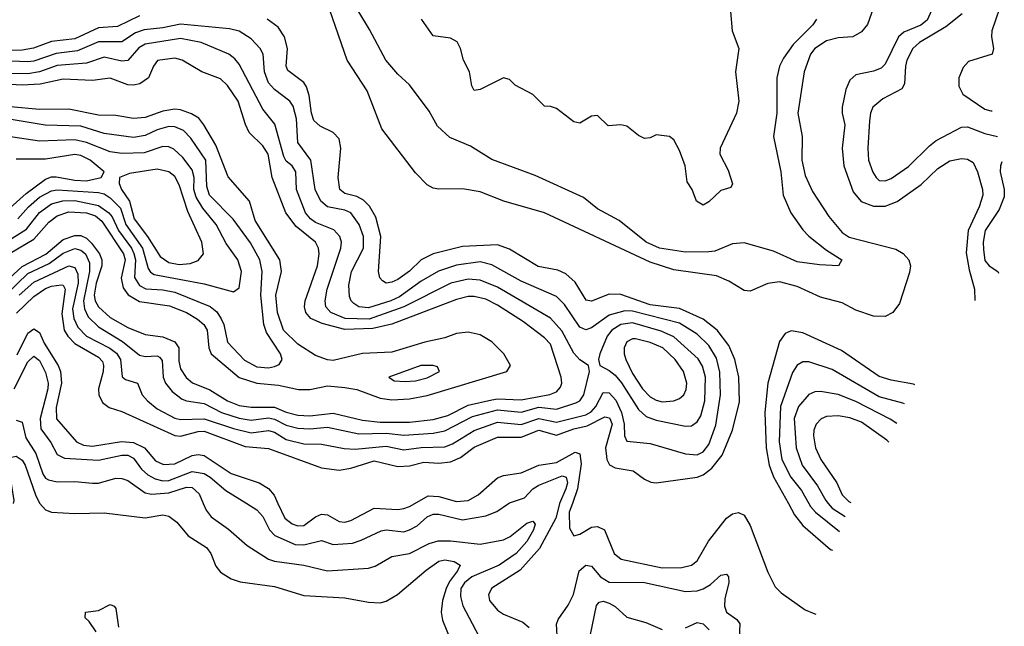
# Model space of a CAD drawing. Header units: inches. Extents: x 884549 to 1028252, y 526810 to 653624.
# Tile 576 of 656: x 973262 to 976616, y 539582 to 541648. Entities that reach past the tile are written whole.
import ezdxf

# ---------------------------------------------------------------- set-up
doc = ezdxf.new("R2010")
doc.units = ezdxf.units.IN
doc.header["$MEASUREMENT"] = 0
doc.layers.add('A9573', color=7, linetype='Continuous')
doc.layers.add('A9574', color=7, linetype='Continuous')

msp = doc.modelspace()

# ---------------------------------------------------------------- linework, layer by layer
at = {"layer": 'A9573', "color": 5}
for points, elevation in [([(973331, 540000), (973350, 539978.1), (973370, 539970.1), (973450, 539965.3), (973550, 539968.7), (973690, 539950.6), (973750, 539960.9), (973770, 539956.8), (973796.9, 539936.9), (973835.8, 539890), (973898.9, 539850), (973913.6, 539830), (973930, 539786.9), (973946.2, 539766.2), (973982.9, 539742.9), (974013.2, 539733.2), (974130, 539716.8), (974230, 539686.7), (974370, 539678.9), (974450, 539663.9), (974490, 539661.9), (974510, 539666.8), (974549.5, 539690.5), (974646.8, 539773.2), (974690, 539803.2), (974710, 539808.3), (974742.2, 539802.2), (974762.2, 539790), (974753.9, 539770), (974725.6, 539734.4), (974715.3, 539710), (974702.7, 539670), (974698, 539630), (974702.3, 539602.3), (974731.3, 539530)], 2220), ([(973887.2, 540000), (973896.9, 539976.9), (973914.5, 539954.5), (973973, 539913), (974037.1, 539857.1), (974110, 539810.5), (974130, 539803.1), (974230, 539789.6), (974310, 539770.8), (974450, 539779.1), (974473.4, 539786.6), (974530, 539819), (974590, 539830.1), (974656.8, 539863.2), (974687, 539873), (974730, 539873), (974830, 539861.2), (974910, 539875.9), (974932.5, 539887.5), (974990, 539932.5), (975010, 539939.4), (975018.4, 539930), (975012.5, 539910), (974989.6, 539870), (974953.7, 539830), (974895.1, 539790), (974802.1, 539750), (974777.3, 539730), (974764.7, 539710), (974763, 539683), (974771.6, 539651.6), (974825.4, 539550)], 2240), ([(974035.7, 540000), (974070, 539978.5), (974090, 539955.3), (974113.5, 539910), (974130.8, 539890.8), (974200.3, 539860.3), (974230, 539858.8), (974290, 539874.2), (974330, 539860.8), (974395.3, 539864.7), (974425.5, 539874.5), (974493, 539907), (974510, 539910.1), (974570, 539903.5), (974590, 539909.7), (974615.7, 539924.3), (974650, 539954.4), (974670, 539963.4), (974690, 539963.3), (974770, 539943.8), (974850, 539958.2), (974887.4, 539972.6), (974926.8, 540000)], 2260), ([(974141.9, 540000), (974165.4, 539950), (974190, 539931.2), (974210, 539924.3), (974230, 539924.8), (974270, 539954.9), (974290, 539964), (974310, 539961.7), (974350, 539938.8), (974370, 539936.9), (974390, 539941.7), (974470, 539983.6), (974550, 539979.5), (974570, 539982.7), (974590, 539989.7), (974608.1, 540000)], 2280), ([(975101, 540000), (975100.7, 539999.3), (975088.1, 539950), (975033, 539847), (974967.1, 539772.9), (974870, 539712), (974858.7, 539690), (974862.4, 539670), (974890, 539636.3), (974910, 539623.2), (974976, 539596), (974997.9, 539577.9)], 2260), ([(975144.7, 540000), (975134, 539970), (975135.4, 539915.4), (975149.4, 539889.4), (975170, 539895.9), (975210, 539918.9), (975230, 539921.3), (975253.6, 539910), (975287.3, 539830), (975310.7, 539810.7), (975450, 539780.9), (975518, 539782), (975550, 539789.6), (975570, 539804.1), (975608.5, 539871.5), (975669.9, 539950.1), (975690, 539965), (975710, 539969.4), (975730, 539959.7), (975750, 539925.4), (975810, 539766.4), (975835.9, 539715.9), (975855.3, 539695.3), (975937.9, 539637.9), (975970, 539624), (975973.8, 539623.3)], 2280), ([(975880.3, 540000), (975901.6, 539961.6), (975930, 539925.2), (976023.7, 539843.7), (976030.6, 539840.5)], 2320), ([(975949.8, 540000), (975955.4, 539990), (975973.1, 539970), (976054.9, 539904.4)], 2340), ([(976016.1, 540000), (976030, 539983.7), (976074.2, 539955.3)], 2360), ([(975094.5, 539530), (975091.1, 539588.9), (975095.7, 539604.3), (975130, 539653.4), (975148.8, 539690), (975167.6, 539770), (975190, 539790.1), (975210, 539786.8), (975240.1, 539750), (975270, 539732.5), (975390, 539730.4), (975530, 539700.5), (975570, 539702), (975590, 539708.8), (975615.5, 539724.5), (975650, 539756), (975670, 539759), (975676.3, 539750), (975677.8, 539730), (975664.2, 539675.8), (975662.5, 539650), (975669.4, 539629.4), (975705.1, 539605.1), (975715.4, 539590), (975710.1, 539489.9)], 2260), ([(975206.7, 539553.3), (975227, 539653), (975235.8, 539664.2), (975250, 539667.3), (975270, 539660.4), (975290, 539648.8), (975330, 539612.6), (975394.7, 539594.7), (975450.2, 539570.2)], 2240), ([(973522.7, 539562.7), (973498.3, 539598.3), (973484.8, 539610), (973486.3, 539630), (973530, 539635.4), (973570, 539655.6), (973583.8, 539650), (973590, 539642), (973598.3, 539578.3)], 2180), ([(975530, 539576.4), (975570, 539595.1), (975590, 539590.1), (975610.4, 539570)], 2240)]:
    msp.add_lwpolyline(points, dxfattribs=dict(at, elevation=elevation))
at = {"layer": 'A9574', "color": 5}
for points, elevation in [([(976170.1, 541690), (976150, 541631.7), (976130, 541606.5), (976100.3, 541590), (976050, 541585.9), (976010, 541576), (975971, 541550), (975955.2, 541530), (975933.7, 541470), (975912.9, 541330), (975927.1, 541250), (975926.6, 541170), (975937.2, 541117.2), (975962.6, 541062.6), (976018.1, 540978.1), (976063.2, 540923.2), (976087.1, 540907.1), (976246, 540866), (976271, 540851), (976290.9, 540830), (976296.8, 540810), (976292.9, 540787.1), (976258.7, 540681.3), (976236.5, 540650), (976210, 540637.3), (976170, 540638.2), (976110, 540658.4), (976063.5, 540683.5), (975990, 540703.1), (975910, 540738.7), (975850, 540755.5), (975810.4, 540749.6), (975750, 540722.9), (975730, 540725), (975677.3, 540757.3), (975635.2, 540775.2), (975490, 540795.7), (975410, 540821.5), (975050, 540990.6), (974910.6, 541029.4), (974830, 541061.9), (974770, 541071.9), (974690, 541070.7), (974670, 541074.6), (974650, 541085.3), (974610, 541126.4), (974496, 541276), (974445.9, 541405.9), (974377.6, 541510), (974288.2, 541770)], 2280), ([(975976.5, 541650), (975963.2, 541630), (975896.2, 541563.8), (975863.3, 541516.7), (975850.6, 541490), (975841.5, 541450), (975841.6, 541330), (975829.5, 541250), (975854.2, 541130), (975862.5, 541050), (975888.5, 540990), (975930, 540931.7), (975950, 540910.9), (976010, 540862.8), (976063, 540830), (976051.3, 540810), (975986.9, 540813.1), (975910, 540823.7), (975830, 540859.6), (975730, 540887.7), (975690, 540884.1), (975630, 540859.2), (975610, 540857.4), (975530, 540855.8), (975441.7, 540870), (975395.9, 540890), (975304, 540964), (975230, 541003.7), (975182.3, 541042.3), (975017.7, 541117.7), (974870, 541171.6), (974797.1, 541217.1), (974727.1, 541247.1), (974685.2, 541285.2), (974656.3, 541336.3), (974590, 541426), (974550, 541462.6), (974509, 541510), (974454.1, 541614.1), (974384.6, 541730)], 2260), ([(976612.6, 541727.4), (976573.7, 541610), (976572.4, 541590), (976578.8, 541550), (976574.6, 541530), (976494.1, 541505.9), (976475.4, 541484.6), (976460.7, 541450), (976461.5, 541421.5), (976474.4, 541394.4), (976550, 541343.4), (976570, 541337), (976574.5, 541337.6)], 2360), ([(975681.7, 541690), (975688.8, 541610), (975711.3, 541550), (975700.7, 541470), (975711.5, 541370), (975704, 541330), (975647.5, 541210), (975647.3, 541190), (975675.5, 541135.5), (975690, 541089), (975684.2, 541075.8), (975650, 541066.5), (975610, 541027.5), (975590, 541015.9), (975567.1, 541030), (975552.8, 541070), (975535.5, 541095.5), (975528.8, 541150), (975510, 541202), (975490, 541239), (975475.3, 541250), (975430, 541256.2), (975410, 541245.1), (975390, 541243.6), (975370, 541253), (975330, 541285.1), (975310, 541289.4), (975266.6, 541286.6), (975230, 541322), (975210, 541319.5), (975170, 541295.1), (975150, 541299.7), (975090, 541345.6), (975070, 541352.7), (975050, 541353.2), (975010, 541393.2), (974950, 541425.2), (974930, 541443.7), (974910, 541449.5), (974830, 541409.8), (974810, 541406.3), (974802.5, 541422.5), (974794.3, 541470), (974774, 541510), (974764.1, 541550), (974752.6, 541572.6), (974730, 541584.7), (974670, 541593.3), (974631.1, 541650)], 2240), ([(976377.9, 541702.1), (976353.3, 541646.7), (976331, 541629), (976274.2, 541605.8), (976255.4, 541590), (976210, 541497), (976196.9, 541483.1), (976170, 541472.4), (976110, 541460.2), (976090, 541442.3), (976075.7, 541410), (976063.4, 541350), (976063.6, 541330), (976073.1, 541290), (976063.3, 541210), (976069.7, 541150), (976101.4, 541061.4), (976128.4, 541028.4), (976170, 541012.3), (976210, 541012.8), (976251.4, 541028.6), (976332.9, 541087.1), (976390, 541141.1), (976430, 541167), (976470, 541175.6), (976490, 541172.8), (976510, 541161.5), (976524.8, 541130), (976541.4, 541070), (976542.8, 541050), (976530.1, 541010), (976492.5, 540930), (976486.2, 540853.8), (976496.2, 540796.2), (976514.7, 540730), (976515.9, 540691.9)], 2320), ([(973670, 541660.7), (973595.4, 541624.6), (973530, 541620.2), (973450, 541583.1), (973370, 541573.7), (973308.6, 541551.4), (973270, 541544.6), (973150, 541541.6)], 2320), ([(973251.7, 540648.3), (973310, 540705.4), (973350, 540732), (973370, 540739.7), (973404.6, 540744.6), (973410, 540743.6), (973417.4, 540730), (973405.7, 540645.7), (973414.1, 540590), (973425.6, 540570), (973450, 540545.3), (973530, 540498.7), (973543.7, 540483.7), (973548.1, 540470), (973546.1, 540450), (973530.1, 540390), (973531.6, 540370), (973544.4, 540344.4), (973567.1, 540327.1), (973610, 540313.8), (973790, 540231.4), (973810, 540229.7), (973870, 540244.9), (973890, 540245.8), (974030, 540193.9), (974110, 540187.6), (974290, 540121.1), (974350, 540113.9), (974390, 540120.4), (974470, 540145.7), (974550, 540125.4), (974590, 540127.8), (974639, 540141), (974690, 540136.8), (974730, 540141.8), (974763.2, 540156.8), (974810, 540191.8), (974890, 540225.8), (974970, 540225.4), (975030, 540249.2), (975090, 540232.9), (975150, 540254.4), (975195.4, 540264.6), (975255, 540295), (975271.4, 540291.4), (975280.1, 540270), (975257.6, 540190), (975261.8, 540150), (975271.1, 540131.1), (975290, 540121.2), (975351.4, 540111.4), (975390, 540082.3), (975412.2, 540072.2), (975430.2, 540070.2), (975570, 540089.3), (975590, 540097.6), (975620, 540120), (975654.9, 540165.1), (975689.6, 540250), (975714.1, 540345.9), (975711.9, 540430), (975698.4, 540490), (975677.7, 540537.7), (975637.6, 540590), (975590, 540628), (975510, 540664.7), (975410, 540676.7), (975310, 540711.8), (975270, 540713.5), (975210, 540689.1), (975192, 540692), (975154, 540754), (975122.4, 540782.4), (975094.6, 540794.6), (975027.8, 540807.8), (974930, 540865.8), (974890, 540880.6), (974770, 540875.4), (974670, 540850.3), (974630.1, 540830), (974590, 540791.7), (974550, 540763), (974530, 540753.5), (974510.7, 540750.7), (974498.3, 540758.3), (974488.9, 540768.9), (974483.9, 540790), (974492.1, 540910), (974475.5, 540975.5), (974453.3, 541013.3), (974433.4, 541033.4), (974410, 541045.7), (974370, 541055.5), (974352.4, 541070), (974346.8, 541110), (974356.5, 541210), (974350, 541241.8), (974330, 541264.1), (974285.1, 541285.1), (974264.1, 541304.1), (974256.1, 541330), (974248.6, 541390), (974239.2, 541419.2), (974230, 541434.1), (974174.9, 541474.9), (974169.9, 541490), (974174.6, 541550), (974164.4, 541590), (974142.7, 541622.7), (974104.8, 541650)], 2320), ([(976472.4, 541667.6), (976416.9, 541623.1), (976327.2, 541570), (976304.5, 541550), (976284.1, 541510), (976278.8, 541490), (976276.4, 541430), (976267.2, 541412.8), (976202.1, 541377.9), (976168.5, 541350), (976160.4, 541330), (976157, 541303), (976151.2, 541210), (976153.5, 541170), (976168.1, 541128.1), (976179.7, 541110), (976190, 541100.2), (976210, 541099.2), (976230, 541107.3), (976290, 541148.1), (976361.2, 541218.8), (976384.1, 541235.9), (976470, 541281.8), (976490, 541282.5), (976550, 541260.3), (976592.6, 541250.3)], 2340), ([(973259.8, 540710), (973310, 540754.4), (973430, 540809.1), (973450, 540804.2), (973460.6, 540780.6), (973461.3, 540750), (973442.5, 540662.5), (973446.2, 540630), (973460.3, 540600.3), (973490.1, 540570), (973569.4, 540529.4), (973592.2, 540512.2), (973605.8, 540490), (973611.3, 540431.3), (973622.7, 540422.7), (973662.8, 540410), (973679.4, 540370), (973697.1, 540350), (973730, 540322.1), (973790.7, 540290.7), (973810, 540285.8), (973890, 540288.9), (973990, 540255.1), (974050, 540241.1), (974110, 540249.1), (974130, 540243), (974170, 540217.6), (974230, 540202.9), (974290, 540201.5), (974367.1, 540187.1), (974405.2, 540185.2), (974510, 540194.7), (974570, 540182.3), (974630, 540191.2), (974710, 540193.3), (974736.8, 540203.2), (974810, 540248.9), (974890, 540277.4), (974970, 540269.2), (975030, 540289.1), (975090, 540277), (975190, 540302), (975208.1, 540311.9), (975224.6, 540330), (975250, 540377.6), (975270, 540377.4), (975292.2, 540352.2), (975312.4, 540310), (975321.1, 540270), (975322.5, 540230), (975330, 540212.3), (975410, 540204.2), (975530, 540168.8), (975570, 540165.3), (975590, 540175.6), (975610, 540200.8), (975633.7, 540266.3), (975649.7, 540370), (975646.9, 540446.9), (975635.3, 540495.3), (975610, 540538.3), (975570, 540576.7), (975510, 540614.2), (975350, 540655.2), (975323.8, 540656.2), (975270, 540641.3), (975210, 540598.7), (975190, 540591.3), (975170, 540600.1), (975118.2, 540678.2), (975090, 540704.5), (974970, 540757.1), (974870, 540813.1), (974830, 540823.4), (974750, 540812.1), (974688.5, 540791.5), (974630, 540757.7), (974555.6, 540704.4), (974525.8, 540690), (974450, 540666.4), (974417.2, 540670), (974400.8, 540680.8), (974391, 540690), (974385.3, 540705.3), (974383.1, 540743.1), (974392.7, 540790), (974432.8, 540870), (974432.7, 540910), (974418.3, 540950), (974389.9, 540990), (974370, 540999), (974310.7, 541010.7), (974288, 541030), (974268.9, 541070), (974253.7, 541170), (974209.6, 541230), (974204.7, 541310), (974193.7, 541353.7), (974181.7, 541370), (974130, 541409.9), (974110, 541433.1), (974095.4, 541470), (974090.9, 541530), (974081.1, 541550), (974050, 541582.8), (974010, 541608.5), (973976.3, 541616.3), (973810, 541632.8), (973750, 541619.8), (973686.1, 541613.9), (973656.8, 541603.2), (973610, 541572.1), (973530, 541572.2), (973458.6, 541541.4), (973386.8, 541533.2), (973310, 541507.2), (973290, 541504.9), (973090, 541512.7)], 2340), ([(973180.6, 540679.4), (973290, 540783.2), (973362.6, 540817.4), (973410, 540852.7), (973450, 540868.5), (973470, 540862.8), (973486.1, 540850), (973499.6, 540819.6), (973499.5, 540790), (973479.4, 540690), (973482.7, 540662.7), (973495.5, 540635.5), (973530, 540601.8), (973611.7, 540551.7), (973670, 540505.3), (973690, 540501.1), (973730, 540502.6), (973738.3, 540498.3), (973746.9, 540486.9), (973750.3, 540430.3), (973758.2, 540410), (973781, 540381), (973815.6, 540355.6), (973830, 540349.1), (973890, 540340.6), (973950, 540309.8), (974010, 540290.5), (974050, 540283.8), (974110, 540291.3), (974130, 540287.1), (974170, 540266.6), (974210, 540256.2), (974250, 540253.8), (974310, 540259.7), (974416.7, 540236.7), (974510, 540239.2), (974570, 540232.6), (974670, 540239.6), (974710, 540247.2), (974804.1, 540295.9), (974890, 540318.9), (974970, 540310.9), (975030, 540327.7), (975090, 540321.8), (975156.8, 540343.2), (975170.3, 540350), (975183.7, 540370), (975203.1, 540450), (975199.5, 540470), (975170, 540489.8), (975150, 540511.9), (975108.3, 540588.3), (975070, 540631.2), (974890, 540736.6), (974830, 540761.2), (974790, 540763.9), (974731, 540750), (974570.6, 540669.4), (974452, 540628), (974370.4, 540630.4), (974321.7, 540650), (974304.7, 540670), (974302.4, 540690), (974309.6, 540730), (974355.6, 540870), (974357.7, 540890), (974352.1, 540910), (974332.3, 540932.3), (974270, 540957), (974252.1, 540970), (974236, 540990), (974204.9, 541070), (974202.7, 541130), (974190.5, 541150), (974170, 541165.8), (974161.8, 541181.8), (974131.6, 541291.6), (974090, 541342.7), (974010, 541496.5), (973995, 541515), (973974.6, 541530), (973879.8, 541570), (973810, 541584.4), (973690, 541564.2), (973668.3, 541551.7), (973630, 541508.6), (973610, 541506.9), (973550, 541519.8), (973490, 541500.1), (973390, 541491.5), (973330, 541470.4), (973290, 541464.1), (973230, 541465.2)], 2360), ([(973170, 540715.5), (973270, 540807.1), (973351.2, 540848.8), (973410, 540899.1), (973450, 540913), (973470, 540912.9), (973490, 540903.5), (973506.2, 540886.2), (973533.5, 540850), (973542, 540830), (973541.6, 540810), (973522.7, 540750), (973516.3, 540710), (973519.3, 540690), (973530.1, 540670), (973570, 540633.5), (973630, 540599), (973690, 540575.1), (973750, 540567.9), (973791, 540551), (973804.2, 540530), (973804.5, 540484.5), (973810, 540458.2), (973829.4, 540429.4), (973850.5, 540410.5), (973910, 540386.7), (973969.5, 540349.5), (974010, 540333.9), (974050, 540327.8), (974130, 540328.4), (974170, 540311.6), (974210, 540301.2), (974250, 540298.1), (974330, 540307.7), (974430, 540283.4), (974490, 540277.3), (974590, 540276.8), (974670, 540286.4), (974719.9, 540300.1), (974790, 540335), (974870, 540353.5), (974890, 540356.8), (974970, 540353.5), (975068.4, 540371.6), (975090, 540380.3), (975104.3, 540395.7), (975108.7, 540410), (975106.5, 540430), (975070, 540543), (975050, 540564.3), (974978.3, 540618.3), (974890, 540675.3), (974850, 540696.4), (974810, 540705.6), (974790, 540705.5), (974750, 540695.4), (974530, 540611.1), (974464.5, 540595.5), (974370, 540593.2), (974292.8, 540612.8), (974253.7, 540630), (974237.2, 540650), (974232.4, 540670), (974234.5, 540690), (974276, 540810), (974281.7, 540850), (974279.7, 540870), (974269.9, 540890), (974203.7, 540943.7), (974168.4, 540990), (974122.2, 541110), (974108, 541190), (974090, 541217.9), (974043.7, 541263.7), (974030.7, 541290.7), (974006.7, 541370), (973970, 541423.6), (973946.1, 541446.1), (973882, 541470), (973815.5, 541510), (973790, 541517), (973731.4, 541508.6), (973717.3, 541490), (973700.4, 541450), (973671, 541430), (973650, 541424.9), (973630, 541425.8), (973570, 541448.7), (973510, 541441.3), (973410, 541445.1), (973331.5, 541428.5), (973270, 541424.4), (973230, 541427.4)], 2380), ([(973230, 540853.1), (973310, 540900), (973361.4, 540958.6), (973390, 540979.7), (973430, 540994), (973490, 540990.3), (973519.8, 540979.8), (973541.7, 540961.7), (973615.7, 540850), (973621.5, 540830), (973607.2, 540767.2), (973614.9, 540734.9), (973631, 540711), (973670, 540687.7), (973772.7, 540672.7), (973830, 540650), (973868.2, 540628.2), (973888.9, 540610), (973900.8, 540590), (973906.1, 540530), (973913.8, 540510), (974010, 540428.8), (974069.5, 540409.5), (974143.2, 540403.2), (974211.9, 540388.1), (974250, 540388.1), (974310, 540401.2), (974370, 540395.5), (974410, 540387.8), (974490, 540358.2), (974530, 540352.7), (974590, 540356), (974650, 540367.8), (974920.9, 540450), (974933.7, 540470), (974911.2, 540510), (974870, 540550.7), (974830, 540574.3), (974790, 540584), (974750, 540578.9), (974710, 540564), (974642, 540550), (974530, 540515.7), (974430, 540510.7), (974330, 540487.1), (974310, 540489.4), (974270, 540503.8), (974210, 540543), (974161.2, 540590), (974140, 540650), (974134.8, 540710), (974153.9, 540790), (974147.8, 540830), (974064.2, 540964.2), (974045.2, 541030), (973972.2, 541112.2), (973930, 541220.8), (973889.7, 541289.7), (973872.1, 541312.1), (973847.6, 541327.6), (973810, 541340.8), (973790, 541342.9), (973750, 541336), (973690, 541314.6), (973650, 541311.3), (973590, 541321.4), (973530, 541322.6), (973430, 541343.5), (973330, 541341.9), (973230.7, 541350.7)], 2420), ([(973224.2, 540895.8), (973285.2, 540934.8), (973330, 540991.2), (973370, 541020.8), (973408.5, 541031.5), (973450, 541031.9), (973530, 541014.8), (973565.9, 540990), (973577, 540977), (973599.1, 540930), (973642.7, 540870), (973651.4, 540851.4), (973656, 540830), (973653.2, 540770), (973670, 540742.1), (973691.4, 540731.4), (973750, 540727.9), (973790, 540720), (973910.8, 540670.8), (973933.1, 540653.1), (973948.8, 540628.8), (973957.1, 540610), (973970.1, 540550), (974028.3, 540488.3), (974070, 540466), (974110, 540462.5), (974130, 540466.5), (974146.1, 540473.9), (974156.1, 540490), (974150.4, 540510), (974102.4, 540582.4), (974093.8, 540610), (974083.4, 540710), (974087.9, 540790), (974079.6, 540830), (974047.9, 540887.9), (973989, 540969), (973908.9, 541050), (973899.2, 541079.2), (973896.2, 541170), (973844.5, 541244.5), (973820.4, 541270), (973790, 541283.4), (973770, 541284), (973730, 541273.1), (973690, 541253.5), (973650, 541246.7), (973550, 541260.3), (973470, 541285.3), (973348.4, 541288.4), (973150, 541321.2)], 2440), ([(973256.1, 540970), (973291.9, 541010), (973330, 541043.1), (973370, 541065.1), (973390, 541068.5), (973530, 541058.8), (973550, 541054.6), (973570, 541041.1), (973605.4, 541005.4), (973623.6, 540950), (973680, 540870), (973700, 540800), (973707.5, 540787.5), (973720.2, 540780.2), (973890, 540748), (973990, 540720.6), (974010, 540734.9), (974017.7, 540790), (974005.3, 540830), (973965.8, 540885.8), (973931.6, 540950), (973885.4, 541005.4), (973863, 541043), (973855.5, 541070), (973856.2, 541110), (973850, 541137.1), (973818.3, 541178.3), (973786.6, 541206.6), (973770, 541214.4), (973750, 541215.5), (973685.8, 541194.2), (973610, 541192), (973570, 541197.3), (973490, 541229.7), (973450, 541238.3), (973330, 541233.8), (973170, 541257.9)], 2460), ([(973230, 541007.4), (973283.6, 541056.4), (973350, 541105.2), (973370, 541113.1), (973386.8, 541113.2), (973450, 541101.4), (973490, 541099.5), (973539.8, 541110), (973549.9, 541130), (973502.2, 541170), (973470, 541184.8), (973450, 541188.6), (973350, 541173.4), (973250, 541173.1)], 2480), ([(976607.4, 541163.3), (976602.8, 541150), (976601.6, 541130), (976615.9, 541070), (976615.9, 541044.1), (976598.9, 541001.1), (976550.9, 540930), (976544.1, 540890), (976544.9, 540864.9), (976550, 540827.4), (976564.4, 540810), (976593.6, 540790), (976596.5, 540784.6)], 2340), ([(973253.7, 540506.3), (973290, 540580.3), (973310, 540594.5), (973330, 540582), (973346, 540546), (973393.6, 540470), (973400.9, 540450), (973404.6, 540410), (973386.8, 540326.8), (973387.9, 540287.9), (973455.2, 540210), (973478.9, 540198.9), (973510, 540195.2), (973608.5, 540211.5), (973650, 540208), (973687.5, 540190), (973725.2, 540145.2), (973752.3, 540132.3), (973790, 540134.9), (973850, 540163.3), (973870, 540166.4), (973890, 540162.9), (973982, 540102), (974078, 540070), (974110, 540050.8), (974128.5, 540028.5), (974141.9, 540000)], 2280), ([(976311, 540404.2), (976306.3, 540406.3), (976230, 540420.3), (976190, 540433), (976061.6, 540521.6), (975930, 540581.8), (975890, 540587.8), (975870, 540579), (975850, 540551.7), (975810.1, 540410.1), (975799.8, 540310), (975804.2, 540190), (975814.9, 540130), (975830, 540090.6), (975880.3, 540000)], 2320), ([(973243.3, 540390), (973290, 540482.7), (973310, 540501.3), (973330, 540487.3), (973350, 540446), (973359, 540410), (973357.6, 540390), (973332.1, 540290), (973333.9, 540253.9), (973368.1, 540208.1), (973390, 540166.6), (973414.6, 540154.6), (973530, 540148.1), (973610, 540164.6), (973630, 540164.7), (973650, 540153.8), (973677.2, 540117.2), (973698, 540098), (973723.5, 540083.5), (973750, 540077.2), (973770, 540078.8), (973850, 540108.7), (973890, 540102.2), (973911, 540090), (973964.6, 540044.6), (974035.7, 540000)], 2260), ([(976275.6, 540339), (976270, 540341.8), (976190, 540363), (976030, 540456.4), (975950, 540482.6), (975930, 540482.3), (975910, 540470.6), (975894.3, 540445.7), (975854, 540330), (975849.1, 540210), (975857.9, 540150), (975888.7, 540090), (975924.6, 540044.6), (975949.8, 540000)], 2340), ([(976249.3, 540272.9), (976227.3, 540287.3), (976110, 540347.7), (976050, 540371.2), (975990, 540380.9), (975970, 540380.1), (975950, 540371.5), (975914.9, 540330), (975900.5, 540290), (975907.1, 540190), (975927, 540130), (975980.1, 540060.1), (976007.6, 540010), (976016.1, 540000)], 2360), ([(973250, 540283.9), (973270, 540276.5), (973283.5, 540223.5), (973317.3, 540170), (973340.8, 540100.8), (973350, 540086.2), (973360.1, 540080.1), (973390, 540073.2), (973450, 540075.1), (973510, 540068.9), (973530, 540069.7), (973590, 540085.8), (973610, 540084.8), (973630, 540078.8), (973690, 540036.8), (973711.6, 540031.6), (973770, 540035.8), (973830, 540055.4), (973850, 540054.1), (973873.3, 540033.3), (973887.2, 540000)], 2240), ([(976222.7, 540209.3), (976215.4, 540215.4), (976130, 540276.8), (976090, 540291.4), (976050, 540298.2), (976010, 540296.1), (975991.8, 540288.2), (975974.8, 540270), (975967.1, 540250), (975965.5, 540230), (975972.9, 540190), (975990.5, 540150), (976045.3, 540070), (976064, 540030), (976086.3, 540006.3), (976093.2, 540003.2)], 2380), ([(974608.1, 540000), (974653.9, 540026.1), (974690, 540023.9), (974750, 540007.2), (974790, 540010), (974823.8, 540030), (974890, 540087.2), (974910, 540094.8), (974970, 540104.6), (975030, 540131), (975090, 540139.6), (975154.3, 540174.3), (975170, 540169.3), (975175, 540135), (975162.6, 540050), (975144.7, 540000)], 2280), ([(973240.6, 540000), (973242.9, 540010), (973227.2, 540110), (973226.4, 540150), (973230, 540156.9), (973250, 540161.1), (973270, 540147.3), (973280.4, 540130), (973315.7, 540030), (973330, 540001.2), (973331, 540000)], 2220), ([(974926.8, 540000), (974930, 540002.2), (974981, 540019), (975009.9, 540050), (975030, 540062.7), (975110, 540094), (975123.2, 540090), (975127.6, 540070), (975122.8, 540050), (975101, 540000)], 2260)]:
    msp.add_lwpolyline(points, dxfattribs=dict(at, elevation=elevation))
for points, elevation in [([(973730, 541138.7), (973636.2, 541123.7), (973601.5, 541110), (973601.2, 541090), (973609.1, 541070), (973635.8, 541030), (973652.3, 540970), (973697.8, 540910), (973740.9, 540840.9), (973770, 540821.4), (973805.6, 540814.4), (973842.3, 540817.7), (973870, 540827.5), (973888.5, 540850), (973882.8, 540890), (973834.6, 540994.6), (973805.3, 541085.3), (973790, 541113.6), (973769.9, 541129.9)], 2480), ([(975350, 540615.8), (975309.9, 540610.1), (975278.5, 540590), (975263.4, 540570), (975238.2, 540510), (975233.4, 540490), (975238.4, 540470), (975270, 540453.5), (975290, 540436.7), (975311.5, 540411.5), (975370, 540320.4), (975396, 540296), (975430, 540283.4), (975530, 540262.9), (975550, 540264.2), (975570, 540278.6), (975581.9, 540298.1), (975595.9, 540350), (975598.2, 540430), (975588.2, 540468.2), (975572.7, 540492.7), (975490, 540567.7), (975447.2, 540587.2)], 2360), ([(975350, 540561.2), (975330, 540550.9), (975321, 540530), (975320.7, 540510), (975326.8, 540490), (975350, 540442.7), (975383.6, 540390), (975410, 540363.4), (975430, 540351.8), (975450, 540346.7), (975490, 540349.7), (975510, 540357.8), (975523.9, 540370), (975532, 540388), (975534.8, 540410), (975523.7, 540450), (975494.5, 540490), (975453.2, 540530), (975410, 540547.9), (975359.1, 540560.9)], 2380), ([(974670.5, 540470.5), (974628, 540470), (974519.1, 540430), (974538, 540418), (974575.2, 540415.2), (974610, 540418), (974650, 540428.3), (974691.5, 540450), (974685.4, 540465.4)], 2440)]:
    msp.add_lwpolyline(points, close=True, dxfattribs=dict(at, elevation=elevation))

doc.saveas('drawing.dxf')
